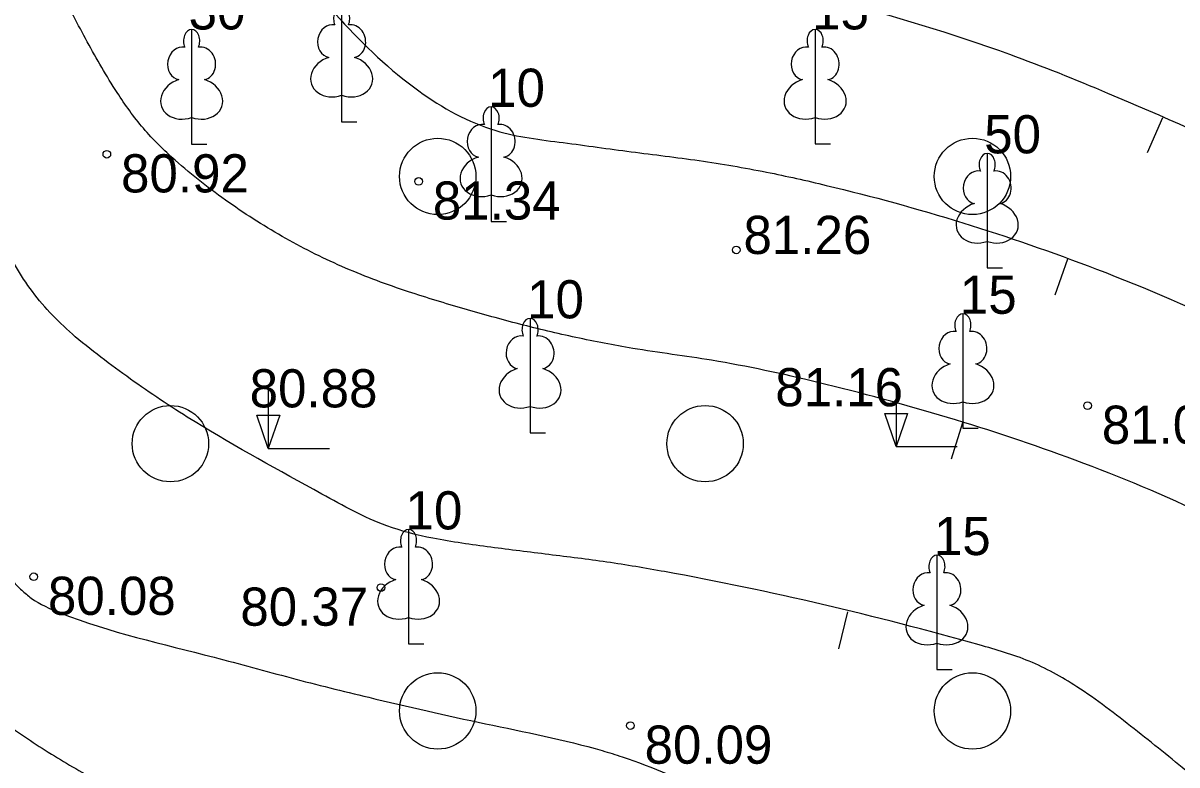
# Model space of a CAD drawing. Extents: x 576692 to 577659, y 273254 to 273799.
# Drawn here: x 577116.57 to 577131.68, y 273468.29 to 273478.01 of the extents above; entities that cross this region are included whole.
import ezdxf

# ---------------------------------------------------------------- set-up
doc = ezdxf.new("R2010")
doc.units = 0
for name, color, linetype in [('APGR_SARK_####_####_#', 7, 'Continuous'), ('GEOD_ELEM_####_TKST_#', 7, 'Continuous'), ('GEOD_SITP_####_TKST_#', 7, 'Continuous'), ('HIDT_REZV_####_TKST_#', 7, 'Continuous'), ('LKAN_ELEM_PAST_TKST_#', 7, 'Continuous'), ('RELJ_ELEM_####_####_#', 7, 'Continuous')]:
    doc.layers.add(name, color=color, linetype=linetype)

msp = doc.modelspace()

# ---------------------------------------------------------------- linework, layer by layer
at = {"layer": 'GEOD_ELEM_####_TKST_#'}
msp.add_line((577131.29, 273476.315), (577131.494, 273476.771), dxfattribs=at)
for points in [[(577120.815, 273481.417), (577120.853, 273481.319), (577121.124, 273480.613), (577121.433, 273479.915), (577121.758, 273479.581), (577125.83, 273478.625), (577127.18, 273478.313), (577129.483, 273477.601), (577130.769, 273477.092), (577134.962, 273475.054), (577136.181, 273474.313), (577137.326, 273473.534), (577139.745, 273471.821), (577140.611, 273471.161)], [(577113.294, 273476.735), (577113.358, 273476.566), (577113.506, 273476.174), (577113.663, 273475.785), (577114.544, 273473.803), (577115.332, 273472.345), (577115.775, 273471.641), (577116.24, 273470.944), (577116.439, 273470.695), (577116.553, 273470.582), (577116.678, 273470.478), (577117.058, 273470.285), (577119.071, 273469.704), (577120.081, 273469.433), (577121.096, 273469.179), (577122.626, 273468.833), (577124.154, 273468.48), (577124.416, 273468.399), (577125.601, 273467.922), (577126.772, 273467.42), (577129.094, 273466.365), (577129.441, 273466.197), (577130.582, 273465.584), (577131.14, 273465.253), (577131.691, 273464.907), (577132.176, 273464.511), (577133.058, 273463.538), (577134.586, 273461.87)]]:
    msp.add_spline(points, degree=3, dxfattribs=at)
at = {"layer": 'GEOD_SITP_####_TKST_#'}
for p, q in [((577130.081, 273474.448), (577130.247, 273474.92)), ((577128.728, 273472.302), (577128.876, 273472.779)), ((577127.252, 273469.814), (577127.37, 273470.3))]:
    msp.add_line(p, q, dxfattribs=at)
for points in [[(577163.475, 273464.089), (577163.392, 273464.129), (577162.81, 273464.145), (577162.439, 273464.115), (577158.532, 273463.917), (577156.138, 273464.075), (577153.684, 273464.688), (577150.17, 273466.317), (577149.864, 273466.517), (577147.276, 273468.521), (577146.935, 273468.792), (577145.588, 273469.801), (577145.044, 273470.233), (577144.104, 273471.042), (577143.19, 273471.88), (577142.278, 273472.721), (577141.344, 273473.538), (577140.623, 273474.077), (577137.357, 273476.061), (577136.928, 273476.301), (577132.316, 273478.796), (577131.9, 273479.063), (577131.356, 273479.37), (577130.377, 273479.771), (577128.277, 273480.754), (577126.871, 273481.501), (577124.545, 273482.868), (577123.178, 273483.762)], [(577139.285, 273460.707), (577139.153, 273460.815), (577138.884, 273461.043), (577136.911, 273462.574), (577136.883, 273462.597), (577136.871, 273462.609), (577135.927, 273463.666), (577135.017, 273464.753), (577134.109, 273465.842), (577133.166, 273466.906), (577132.52, 273467.566), (577131.836, 273468.183), (577131.117, 273468.765), (577130.366, 273469.318), (577129.744, 273469.651), (577129.088, 273469.865), (577124.97, 273470.824), (577124.214, 273470.949), (577123.454, 273471.048), (577122.694, 273471.144), (577121.936, 273471.262), (577121.332, 273471.424), (577120.483, 273471.84), (577118.823, 273472.786), (577118.026, 273473.312), (577117.637, 273473.597), (577117.255, 273473.901), (577116.694, 273474.491), (577116.275, 273475.181), (577114.875, 273478.209), (577114.648, 273478.672), (577114.536, 273478.818), (577114.258, 273479.113), (577113.455, 273480.1), (577112.697, 273481.135), (577111.89, 273482.115), (577110.943, 273482.936), (577110.924, 273482.949)], [(577166.593, 273458.696), (577165.187, 273458.059), (577164.875, 273457.922), (577164.491, 273457.686), (577162.302, 273456.206), (577161.764, 273455.814), (577161.241, 273455.404), (577160.714, 273454.993), (577160.167, 273454.598), (577159.999, 273454.535), (577159.027, 273454.496), (577158.048, 273454.538), (577156.101, 273454.798), (577152.661, 273455.553), (577151.532, 273455.993), (577149.986, 273456.781), (577148.844, 273457.51), (577147.363, 273458.633), (577145.534, 273460.051), (577143.944, 273461.193), (577142.042, 273462.468), (577141.403, 273463.057), (577140.837, 273463.635), (577140.109, 273464.326), (577139.369, 273465.003), (577138.633, 273465.685), (577137.916, 273466.387), (577135.558, 273468.862), (577134.554, 273469.941), (577133.743, 273470.594), (577132.927, 273471.093), (577132.09, 273471.541), (577130.345, 273472.284), (577126.974, 273473.303), (577125.586, 273473.592), (577124.552, 273473.748), (577123.809, 273473.891), (577123.074, 273474.065), (577122.344, 273474.266), (577121.616, 273474.49), (577120.793, 273474.8), (577120.01, 273475.188), (577119.266, 273475.658), (577118.562, 273476.212), (577118.146, 273476.63), (577117.803, 273477.098), (577117.412, 273477.762), (577117.057, 273478.443), (577116.7, 273479.122), (577116.302, 273479.778), (577115.362, 273480.971), (577114.89, 273481.472), (577114.397, 273481.946), (577113.314, 273482.777)], [(577116.718, 273482.791), (577117.713, 273481.669), (577118.173, 273481.03), (577118.411, 273480.724), (577119.802, 273479.118), (577121.752, 273477.119), (577122.759, 273476.6), (577123.644, 273476.442), (577124.533, 273476.323), (577125.422, 273476.207), (577126.304, 273476.056), (577127.087, 273475.883), (577130.622, 273474.787), (577132.555, 273473.943), (577135.449, 273472.171), (577138.246, 273470.067), (577138.873, 273469.574), (577139.741, 273468.832), (577143.264, 273465.458), (577145.724, 273463.184), (577145.753, 273463.158), (577145.777, 273463.14), (577145.886, 273463.067), (577150.181, 273460.014), (577152.17, 273458.77), (577153.669, 273458.083), (577154.453, 273457.826), (577155.261, 273457.612), (577156.215, 273457.455), (577157.17, 273457.403), (577158.983, 273457.442), (577160.796, 273457.745), (577161.304, 273457.959), (577161.892, 273458.317), (577162.457, 273458.705), (577163.022, 273459.092), (577163.614, 273459.447), (577164.516, 273459.794), (577166.385, 273459.968)], [(577129.677, 273482.472), (577132.59, 273481.324), (577134.5, 273480.245), (577134.815, 273480.009), (577135.12, 273479.761), (577135.426, 273479.514), (577135.74, 273479.279), (577137.737, 273477.934), (577139.646, 273476.77), (577141.258, 273475.695), (577144.074, 273473.557), (577145.726, 273472.249), (577147.182, 273471.237), (577147.822, 273470.775), (577148.324, 273470.363), (577149.251, 273469.681), (577151.065, 273468.586), (577152.66, 273467.808), (577153.965, 273467.377), (577156.433, 273466.888), (577157.76, 273466.759), (577159.37, 273466.565), (577160.143, 273466.433)], [(577106.474, 273482.143), (577107.273, 273480.985), (577107.845, 273480.069), (577108.402, 273479.439), (577108.828, 273479.037), (577109.274, 273478.658), (577109.721, 273478.277), (577110.147, 273477.869), (577111.449, 273475.985), (577112.725, 273472.403), (577112.739, 273472.366), (577112.777, 273472.312), (577113.643, 273471.348), (577114.534, 273470.423), (577116.474, 273468.746), (577117.101, 273468.338), (577117.749, 273467.987), (577119.117, 273467.482), (577120.858, 273467.06), (577122.179, 273466.717), (577123.841, 273466.173), (577126.598, 273465.044), (577129.123, 273463.961), (577129.672, 273463.618), (577131.325, 273462.015), (577134.637, 273458.373), (577135.217, 273457.746), (577135.419, 273457.563), (577136.047, 273457.079), (577139.812, 273454.454), (577144.45, 273451.73), (577144.793, 273451.535), (577146.497, 273450.623), (577150.254, 273448.954), (577152.697, 273447.984), (577153.775, 273447.74), (577155.236, 273447.728), (577159.322, 273448.233), (577161.712, 273449.142), (577162.387, 273449.581), (577163.045, 273450.037), (577164.372, 273450.926), (577164.429, 273450.961), (577164.481, 273450.994), (577164.707, 273451.169), (577166.074, 273452.46), (577166.075, 273452.462)], [(577103.941, 273481.574), (577104.781, 273481.346), (577105.369, 273481.098), (577105.925, 273480.75), (577106.523, 273480.199), (577107.027, 273479.582), (577108.252, 273477.888), (577108.311, 273477.79), (577108.711, 273477.013), (577109.989, 273474.739), (577110.74, 273472.971), (577112.057, 273470.273), (577114.672, 273466.892), (577115.343, 273466.208), (577115.874, 273465.879), (577116.771, 273465.613), (577118.526, 273465.269), (577119.403, 273465.1), (577120.277, 273464.914), (577121.504, 273464.603), (577123.282, 273464.013), (577124.073, 273463.706), (577125.261, 273463.182), (577128.324, 273461.448), (577130.236, 273459.87), (577130.502, 273459.597), (577130.943, 273459.112), (577134.397, 273455.602), (577138.548, 273452.162), (577138.644, 273452.094), (577138.693, 273452.065), (577141.998, 273450.387), (577144.104, 273449.301), (577144.408, 273449.14), (577148.783, 273446.928), (577149.827, 273446.456), (577150.456, 273446.206), (577152.816, 273445.347), (577154.026, 273444.984), (577154.676, 273444.909), (577154.966, 273444.913), (577157.556, 273444.937), (577159.522, 273444.973), (577160.037, 273445.163), (577160.747, 273445.6), (577161.429, 273446.055), (577162.713, 273447.059), (577163.535, 273447.804), (577164.763, 273448.988), (577165.391, 273449.452), (577166.068, 273449.815), (577166.577, 273450.265), (577166.614, 273450.33)], [(577091.48, 273472.806), (577093.134, 273473.652), (577095.528, 273475.192), (577095.873, 273475.431), (577096.21, 273475.686), (577098.762, 273477.906), (577099.102, 273478.305), (577099.379, 273478.671), (577100.285, 273479.564), (577101.56, 273480.39), (577101.633, 273480.402), (577105.261, 273479.477), (577106.05, 273479.204), (577106.183, 273479.079), (577106.29, 273478.895), (577106.49, 273478.421), (577108.282, 273474.368), (577108.586, 273473.654), (577108.644, 273473.506), (577110.883, 273467.744), (577110.992, 273467.523), (577111.062, 273467.402), (577111.364, 273466.918), (577112.059, 273466.033), (577112.458, 273465.631), (577112.888, 273465.251), (577113.866, 273464.552), (577114.935, 273464.031), (577115.79, 273463.716), (577116.648, 273463.417), (577118.388, 273462.903), (577118.518, 273462.871), (577118.739, 273462.818), (577121.265, 273462.124), (577122.517, 273461.732), (577123.765, 273461.32), (577125.333, 273460.678), (577126.089, 273460.291), (577126.832, 273459.868), (577127.391, 273459.455), (577128.271, 273458.552), (577129.922, 273456.719), (577132.527, 273453.881), (577133.375, 273453.035), (577134.25, 273452.322), (577136.692, 273450.638), (577137.909, 273449.885), (577139.087, 273449.258), (577143.502, 273447.034), (577143.829, 273446.861), (577144.246, 273446.659), (577144.986, 273446.349), (577148.68, 273444.799), (577150.198, 273444.131)]]:
    msp.add_spline(points, degree=3, dxfattribs=at)
at = {"layer": 'LKAN_ELEM_PAST_TKST_#'}
for p, q in [((577120.742, 273477.063), (577120.742, 273476.716)), ((577118.778, 273476.771), (577118.778, 273476.424)), ((577120.742, 273476.716), (577120.942, 273476.716)), ((577126.941, 273476.772), (577126.941, 273476.425)), ((577118.778, 273476.424), (577118.978, 273476.424)), ((577126.941, 273476.425), (577127.141, 273476.425)), ((577122.699, 273475.758), (577122.699, 273475.411)), ((577122.699, 273475.411), (577122.899, 273475.411)), ((577129.193, 273475.149), (577129.193, 273474.802)), ((577129.193, 273474.802), (577129.393, 273474.802)), ((577119.781, 273473.239), (577119.781, 273472.439)), ((577128.001, 273473.263), (577128.001, 273472.463)), ((577128.875, 273473.048), (577128.875, 273472.701)), ((577123.209, 273472.988), (577123.209, 273472.641)), ((577128.875, 273472.701), (577129.075, 273472.701)), ((577123.209, 273472.641), (577123.409, 273472.641)), ((577119.781, 273472.439), (577120.581, 273472.439)), ((577128.001, 273472.463), (577128.801, 273472.463)), ((577121.618, 273470.224), (577121.618, 273469.877)), ((577121.618, 273469.877), (577121.818, 273469.877)), ((577128.535, 273469.888), (577128.535, 273469.541)), ((577128.535, 273469.541), (577128.735, 273469.541))]:
    msp.add_line(p, q, dxfattribs=at)
for points in [[(577120.742, 273478.216), (577120.742, 273477.063)], [(577120.832, 273477.984), (577120.831, 273477.985)], [(577118.778, 273477.924), (577118.778, 273476.771)], [(577126.941, 273477.925), (577126.941, 273476.772)], [(577118.868, 273477.692), (577118.867, 273477.693)], [(577127.031, 273477.693), (577127.03, 273477.694)], [(577122.699, 273476.911), (577122.699, 273475.758)], [(577122.789, 273476.679), (577122.788, 273476.68)], [(577129.193, 273476.302), (577129.193, 273475.149)], [(577129.283, 273476.07), (577129.282, 273476.071)], [(577123.209, 273474.141), (577123.209, 273472.988)], [(577128.875, 273474.201), (577128.875, 273473.048)], [(577123.299, 273473.909), (577123.298, 273473.91)], [(577128.965, 273473.969), (577128.964, 273473.97)], [(577121.618, 273471.377), (577121.618, 273470.224)], [(577121.708, 273471.145), (577121.707, 273471.146)], [(577128.535, 273471.041), (577128.535, 273469.888)], [(577128.625, 273470.809), (577128.624, 273470.81)]]:
    msp.add_lwpolyline(points, dxfattribs=at)
for centre in [(577122, 273476), (577129, 273476), (577118.5, 273472.5), (577125.5, 273472.5), (577122, 273469), (577129, 273469)]:
    msp.add_circle(centre, 0.5, dxfattribs=at)
for centre, major_axis, ratio, start_param, end_param in [((577120.742, 273478.066), (0, -0.15), 0.707107, 3.14537, 5.287485), ((577120.742, 273478.066), (0, -0.15), 0.707107, 0.995701, 3.137816), ((577120.614, 273477.771), (-0.039, -0.212), 0.861323, 3.141593, 6.283185), ((577120.87, 273477.771), (0.039, -0.212), 0.861323, 0, 3.141593), ((577118.778, 273477.774), (0, -0.15), 0.707107, 3.14537, 5.287485), ((577118.778, 273477.774), (0, -0.15), 0.707107, 0.995701, 3.137816), ((577126.941, 273477.775), (0, -0.15), 0.707107, 3.14537, 5.287485), ((577126.941, 273477.775), (0, -0.15), 0.707107, 0.995701, 3.137816), ((577118.65, 273477.479), (-0.039, -0.212), 0.861323, 3.141593, 6.283185), ((577118.906, 273477.479), (0.039, -0.212), 0.861323, 0, 3.141593), ((577126.813, 273477.48), (-0.039, -0.212), 0.861323, 3.141593, 6.283185), ((577127.069, 273477.48), (0.039, -0.212), 0.861323, 0, 3.141593), ((577120.652, 273477.309), (0.307, 0.095), 0.814445, 1.570796, 4.752015), ((577120.832, 273477.309), (-0.307, 0.095), 0.814445, 1.531171, 4.712389), ((577118.688, 273477.017), (0.307, 0.095), 0.814445, 1.570796, 4.752015), ((577118.868, 273477.017), (-0.307, 0.095), 0.814445, 1.531171, 4.712389), ((577126.851, 273477.018), (0.307, 0.095), 0.814445, 1.570796, 4.752015), ((577127.031, 273477.018), (-0.307, 0.095), 0.814445, 1.531171, 4.712389), ((577122.699, 273476.761), (0, -0.15), 0.707107, 3.14537, 5.287485), ((577122.699, 273476.761), (0, -0.15), 0.707107, 0.995701, 3.137816), ((577122.571, 273476.466), (-0.039, -0.212), 0.861323, 3.141593, 6.283185), ((577122.827, 273476.466), (0.039, -0.212), 0.861323, 0, 3.141593), ((577122.609, 273476.004), (0.307, 0.095), 0.814445, 1.570796, 4.752015), ((577122.789, 273476.004), (-0.307, 0.095), 0.814445, 1.531171, 4.712389), ((577129.193, 273476.152), (0, -0.15), 0.707107, 3.14537, 5.287485), ((577129.193, 273476.152), (0, -0.15), 0.707107, 0.995701, 3.137816), ((577129.065, 273475.857), (-0.039, -0.212), 0.861323, 3.141593, 6.283185), ((577129.321, 273475.857), (0.039, -0.212), 0.861323, 0, 3.141593), ((577129.103, 273475.395), (0.307, 0.095), 0.814445, 1.570796, 4.752015), ((577129.283, 273475.395), (-0.307, 0.095), 0.814445, 1.531171, 4.712389), ((577123.209, 273473.991), (0, -0.15), 0.707107, 3.14537, 5.287485), ((577123.209, 273473.991), (0, -0.15), 0.707107, 0.995701, 3.137816), ((577128.875, 273474.051), (0, -0.15), 0.707107, 3.14537, 5.287485), ((577128.875, 273474.051), (0, -0.15), 0.707107, 0.995701, 3.137816), ((577123.081, 273473.696), (-0.039, -0.212), 0.861323, 3.141593, 6.283185), ((577123.337, 273473.696), (0.039, -0.212), 0.861323, 0, 3.141593), ((577128.747, 273473.756), (-0.039, -0.212), 0.861323, 3.141593, 6.283185), ((577129.003, 273473.756), (0.039, -0.212), 0.861323, 0, 3.141593), ((577123.119, 273473.234), (0.307, 0.095), 0.814445, 1.570796, 4.752015), ((577123.299, 273473.234), (-0.307, 0.095), 0.814445, 1.531171, 4.712389), ((577128.785, 273473.294), (0.307, 0.095), 0.814445, 1.570796, 4.752015), ((577128.965, 273473.294), (-0.307, 0.095), 0.814445, 1.531171, 4.712389), ((577121.618, 273471.227), (0, -0.15), 0.707107, 3.14537, 5.287485), ((577121.618, 273471.227), (0, -0.15), 0.707107, 0.995701, 3.137816), ((577121.49, 273470.932), (-0.039, -0.212), 0.861323, 3.141593, 6.283185), ((577121.746, 273470.932), (0.039, -0.212), 0.861323, 0, 3.141593), ((577128.535, 273470.891), (0, -0.15), 0.707107, 3.14537, 5.287485), ((577128.535, 273470.891), (0, -0.15), 0.707107, 0.995701, 3.137816), ((577128.407, 273470.596), (-0.039, -0.212), 0.861323, 3.141593, 6.283185), ((577128.663, 273470.596), (0.039, -0.212), 0.861323, 0, 3.141593), ((577121.528, 273470.47), (0.307, 0.095), 0.814445, 1.570796, 4.752015), ((577121.708, 273470.47), (-0.307, 0.095), 0.814445, 1.531171, 4.712389), ((577128.445, 273470.134), (0.307, 0.095), 0.814445, 1.570796, 4.752015), ((577128.625, 273470.134), (-0.307, 0.095), 0.814445, 1.531171, 4.712389)]:
    msp.add_ellipse(centre, major_axis=major_axis, ratio=ratio, start_param=start_param, end_param=end_param, dxfattribs=at)
at = {"layer": 'RELJ_ELEM_####_####_#'}
for points in [[(577119.631, 273472.872), (577119.931, 273472.872), (577119.781, 273472.439)], [(577127.851, 273472.896), (577128.151, 273472.896), (577128.001, 273472.463)]]:
    msp.add_lwpolyline(points, close=True, dxfattribs=at)
for centre in [(577117.668, 273476.29), (577121.75, 273475.934), (577125.908, 273475.037), (577130.508, 273472.998), (577116.711, 273470.758), (577121.257, 273470.616), (577124.522, 273468.809)]:
    msp.add_circle(centre, 0.05, dxfattribs=at)

# ---------------------------------------------------------------- texts
at = {"layer": 'APGR_SARK_####_####_#'}
for s, p in [(' 30', (577118.553, 273477.924)), (' 15', (577126.716, 273477.925)), (' 10', (577122.474, 273476.911)), (' 50', (577128.968, 273476.302)), (' 15', (577128.65, 273474.201)), (' 10', (577122.984, 273474.141)), (' 10', (577121.393, 273471.377)), (' 15', (577128.31, 273471.041))]:
    msp.add_text(s, height=0.5, dxfattribs=at).set_placement(p)
at = {"layer": 'HIDT_REZV_####_TKST_#'}
for s, p in [(' 80.92', (577117.668, 273475.79)), (' 81.34', (577121.75, 273475.434)), (' 81.26', (577125.817, 273474.984)), (' 80.88', (577119.352, 273472.975)), (' 81.16', (577126.233, 273472.99)), (' 81.07', (577130.508, 273472.498)), (' 80.08', (577116.711, 273470.258)), (' 80.37', (577119.23, 273470.116)), (' 80.09', (577124.522, 273468.309))]:
    msp.add_text(s, height=0.5, dxfattribs=at).set_placement(p)

doc.saveas('drawing.dxf')
